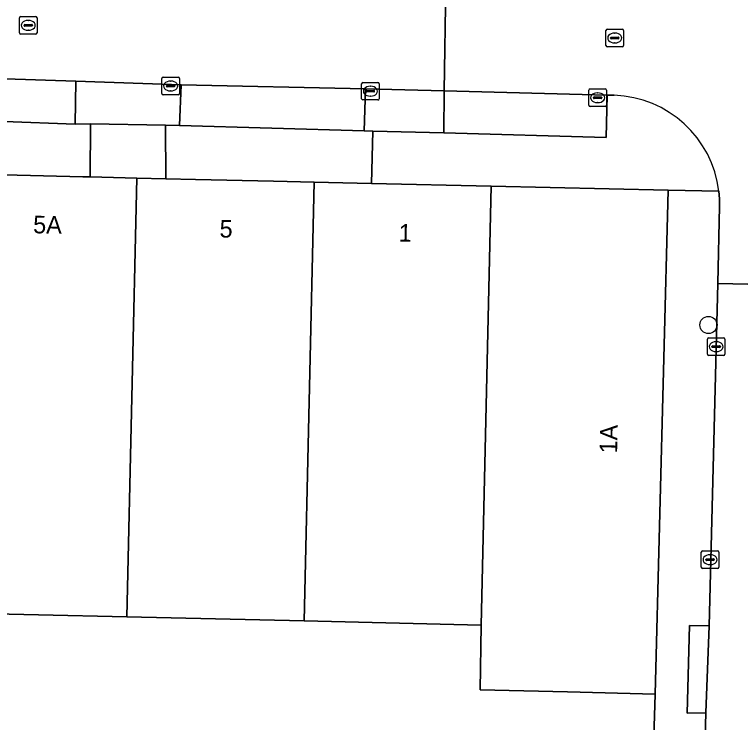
# Model space of a CAD drawing. Extents: x 162082 to 163401, y 388089 to 388636.
# Drawn here: x 162448.47 to 162489.83, y 388158.24 to 388198.6 of the extents above; entities that cross this region are included whole.
import ezdxf

# ---------------------------------------------------------------- set-up
doc = ezdxf.new("R2010")
doc.units = 0
for name, color, linetype in [('IMGEO_Boom', 7, 'Continuous'), ('IMGEO_Erf', 7, 'Continuous'), ('IMGEO_Kolk', 7, 'Continuous'), ('IMGEO_Muur', 7, 'Continuous'), ('IMGEO_Pand', 7, 'Continuous'), ('IMGEO_Pand_nummerreeks', 7, 'Continuous'), ('IMGEO_Parkeervlak_open', 7, 'Continuous'), ('IMGEO_Rijbaan_lokaal_open', 7, 'Continuous'), ('IMGEO_Rioolput', 7, 'Continuous'), ('IMGEO_Voetpad_open', 7, 'Continuous')]:
    doc.layers.add(name, color=color, linetype=linetype)

msp = doc.modelspace()

# ---------------------------------------------------------------- linework, layer by layer
at = {"layer": 'IMGEO_Boom'}
msp.add_circle((162488.002, 388180.905), 0.489, dxfattribs=at)
at = {"layer": 'IMGEO_Erf'}
msp.add_lwpolyline([(162484.718, 388151.853), (162484.964, 388159.853), (162479.966, 388159.982), (162474.998, 388160.11), (162475.059, 388163.801), (162464.967, 388164.031), (162454.875, 388164.26), (162444.783, 388164.49)], dxfattribs=at)
at = {"layer": 'IMGEO_Kolk'}
for p, q in [((162456.938, 388195.027), (162457.79, 388195.027)), ((162456.863, 388194.101), (162456.863, 388194.953)), ((162457.351, 388194.807), (162457.376, 388194.807)), ((162457.864, 388194.953), (162457.864, 388194.101)), ((162468.243, 388193.804), (162468.243, 388194.656)), ((162468.318, 388194.73), (162469.17, 388194.73)), ((162469.244, 388194.656), (162469.244, 388193.804)), ((162457.122, 388194.521), (162457.122, 388194.533)), ((162457.56, 388194.484), (162457.162, 388194.484)), ((162457.165, 388194.57), (162457.563, 388194.57)), ((162457.374, 388194.247), (162457.349, 388194.247)), ((162457.606, 388194.533), (162457.606, 388194.521)), ((162468.502, 388194.224), (162468.502, 388194.236)), ((162468.545, 388194.273), (162468.943, 388194.273)), ((162468.731, 388194.51), (162468.756, 388194.51)), ((162468.986, 388194.236), (162468.986, 388194.224)), ((162481.189, 388193.432), (162481.189, 388194.284)), ((162481.264, 388194.358), (162482.116, 388194.358)), ((162482.19, 388194.284), (162482.19, 388193.432)), ((162457.79, 388194.027), (162456.938, 388194.027)), ((162468.94, 388194.187), (162468.542, 388194.187)), ((162468.754, 388193.95), (162468.729, 388193.95)), ((162481.448, 388193.852), (162481.448, 388193.864)), ((162481.886, 388193.815), (162481.488, 388193.815)), ((162481.491, 388193.901), (162481.889, 388193.901)), ((162481.677, 388194.138), (162481.702, 388194.138)), ((162481.932, 388193.864), (162481.932, 388193.852)), ((162469.17, 388193.73), (162468.318, 388193.73)), ((162481.7, 388193.578), (162481.675, 388193.578)), ((162482.116, 388193.358), (162481.264, 388193.358)), ((162488.017, 388180.168), (162488.869, 388180.168)), ((162487.942, 388179.242), (162487.942, 388180.094)), ((162488.43, 388179.948), (162488.455, 388179.948)), ((162488.943, 388180.094), (162488.943, 388179.242)), ((162488.201, 388179.662), (162488.201, 388179.674)), ((162488.639, 388179.625), (162488.241, 388179.625)), ((162488.244, 388179.711), (162488.642, 388179.711)), ((162488.453, 388179.388), (162488.428, 388179.388)), ((162488.685, 388179.674), (162488.685, 388179.662)), ((162488.869, 388179.168), (162488.017, 388179.168)), ((162487.595, 388167.099), (162487.595, 388167.951)), ((162487.67, 388168.025), (162488.522, 388168.025)), ((162488.083, 388167.805), (162488.108, 388167.805)), ((162488.596, 388167.951), (162488.596, 388167.099)), ((162487.854, 388167.519), (162487.854, 388167.531)), ((162488.292, 388167.482), (162487.894, 388167.482)), ((162487.897, 388167.568), (162488.295, 388167.568)), ((162488.338, 388167.531), (162488.338, 388167.519)), ((162488.522, 388167.025), (162487.67, 388167.025)), ((162488.106, 388167.245), (162488.081, 388167.245))]:
    msp.add_line(p, q, dxfattribs=at)
for points in [[(162456.938, 388195.027), (162457.79, 388195.027)], [(162456.863, 388194.101), (162456.863, 388194.953)], [(162457.864, 388194.953), (162457.864, 388194.101)], [(162468.243, 388193.804), (162468.243, 388194.656)], [(162468.318, 388194.73), (162469.17, 388194.73)], [(162469.244, 388194.656), (162469.244, 388193.804)], [(162481.189, 388193.432), (162481.189, 388194.284)], [(162481.264, 388194.358), (162482.116, 388194.358)], [(162482.19, 388194.284), (162482.19, 388193.432)], [(162457.79, 388194.027), (162456.938, 388194.027)], [(162469.17, 388193.73), (162468.318, 388193.73)], [(162482.116, 388193.358), (162481.264, 388193.358)], [(162488.017, 388180.168), (162488.869, 388180.168)], [(162487.942, 388179.242), (162487.942, 388180.094)], [(162488.943, 388180.094), (162488.943, 388179.242)], [(162488.869, 388179.168), (162488.017, 388179.168)], [(162487.595, 388167.099), (162487.595, 388167.951)], [(162487.67, 388168.025), (162488.522, 388168.025)], [(162488.596, 388167.951), (162488.596, 388167.099)], [(162488.522, 388167.025), (162487.67, 388167.025)]]:
    msp.add_lwpolyline(points, dxfattribs=at)
for centre, radius, start, end in [((162456.94, 388194.951), 0.0765, 91.552, 178.448), ((162456.94, 388194.951), 0.0765, 91.552, 178.448), ((162457.788, 388194.951), 0.0765, 1.552, 88.448), ((162457.788, 388194.951), 0.0765, 1.552, 88.448), ((162468.32, 388194.654), 0.0765, 91.552, 178.448), ((162468.32, 388194.654), 0.0765, 91.552, 178.448), ((162469.168, 388194.654), 0.0765, 1.552, 88.448), ((162469.168, 388194.654), 0.0765, 1.552, 88.448), ((162457.162, 388194.53), 0.0403, 85.8775, 175.7526), ((162457.159, 388194.52), 0.0366, 178.938, 274.7102), ((162457.563, 388194.527), 0.043, 264.8664, 352.4533), ((162457.567, 388194.532), 0.0386, 1.7309, 96.639), ((162468.542, 388194.233), 0.0403, 85.8775, 175.7526), ((162468.539, 388194.223), 0.0366, 178.938, 274.7102), ((162468.943, 388194.23), 0.043, 264.8664, 352.4533), ((162468.947, 388194.235), 0.0386, 1.7309, 96.639), ((162481.266, 388194.282), 0.0765, 91.552, 178.448), ((162481.266, 388194.282), 0.0765, 91.552, 178.448), ((162482.114, 388194.282), 0.0765, 1.552, 88.448), ((162482.114, 388194.282), 0.0765, 1.552, 88.448), ((162456.94, 388194.103), 0.0765, 181.552, 268.448), ((162456.94, 388194.103), 0.0765, 181.552, 268.448), ((162457.788, 388194.103), 0.0765, 271.552, 358.448), ((162457.788, 388194.103), 0.0765, 271.552, 358.448), ((162468.32, 388193.806), 0.0765, 181.552, 268.448), ((162468.32, 388193.806), 0.0765, 181.552, 268.448), ((162469.168, 388193.806), 0.0765, 271.552, 358.448), ((162469.168, 388193.806), 0.0765, 271.552, 358.448), ((162481.488, 388193.861), 0.0403, 85.8775, 175.7526), ((162481.485, 388193.851), 0.0366, 178.938, 274.7102), ((162481.889, 388193.858), 0.043, 264.8664, 352.4533), ((162481.893, 388193.863), 0.0386, 1.7309, 96.639), ((162481.266, 388193.434), 0.0765, 181.552, 268.448), ((162481.266, 388193.434), 0.0765, 181.552, 268.448), ((162482.114, 388193.434), 0.0765, 271.552, 358.448), ((162482.114, 388193.434), 0.0765, 271.552, 358.448), ((162488.019, 388180.092), 0.0765, 91.552, 178.448), ((162488.019, 388180.092), 0.0765, 91.552, 178.448), ((162488.867, 388180.092), 0.0765, 1.552, 88.448), ((162488.867, 388180.092), 0.0765, 1.552, 88.448), ((162488.241, 388179.671), 0.0403, 85.8775, 175.7526), ((162488.238, 388179.661), 0.0366, 178.938, 274.7102), ((162488.642, 388179.668), 0.043, 264.8664, 352.4533), ((162488.646, 388179.673), 0.0386, 1.7309, 96.639), ((162488.019, 388179.244), 0.0765, 181.552, 268.448), ((162488.019, 388179.244), 0.0765, 181.552, 268.448), ((162488.867, 388179.244), 0.0765, 271.552, 358.448), ((162488.867, 388179.244), 0.0765, 271.552, 358.448), ((162487.672, 388167.949), 0.0765, 91.552, 178.448), ((162487.672, 388167.949), 0.0765, 91.552, 178.448), ((162488.52, 388167.949), 0.0765, 1.552, 88.448), ((162488.52, 388167.949), 0.0765, 1.552, 88.448), ((162487.894, 388167.528), 0.0403, 85.8775, 175.7526), ((162487.891, 388167.518), 0.0366, 178.938, 274.7102), ((162488.295, 388167.525), 0.043, 264.8664, 352.4533), ((162488.299, 388167.53), 0.0386, 1.7309, 96.639), ((162487.672, 388167.101), 0.0765, 181.552, 268.448), ((162487.672, 388167.101), 0.0765, 181.552, 268.448), ((162488.52, 388167.101), 0.0765, 271.552, 358.448), ((162488.52, 388167.101), 0.0765, 271.552, 358.448)]:
    msp.add_arc(centre, radius, start, end, dxfattribs=at)
for centre, major_axis, ratio, start_param, end_param in [((162457.35, 388194.527), (-0.387, 0.002), 0.722429, 4.712389, 7.853982), ((162457.375, 388194.527), (-0.39, 0.002), 0.717154, 1.570796, 4.712389), ((162468.73, 388194.23), (-0.387, 0.002), 0.722429, 4.712389, 7.853982), ((162468.755, 388194.23), (-0.39, 0.002), 0.717154, 1.570796, 4.712389), ((162481.676, 388193.858), (-0.387, 0.002), 0.722429, 4.712389, 7.853982), ((162481.701, 388193.858), (-0.39, 0.002), 0.717154, 1.570796, 4.712389), ((162488.429, 388179.668), (-0.387, 0.002), 0.722429, 4.712389, 7.853982), ((162488.454, 388179.668), (-0.39, 0.002), 0.717154, 1.570796, 4.712389), ((162488.082, 388167.525), (-0.387, 0.002), 0.722429, 4.712389, 7.853982), ((162488.107, 388167.525), (-0.39, 0.002), 0.717154, 1.570796, 4.712389)]:
    msp.add_ellipse(centre, major_axis=major_axis, ratio=ratio, start_param=start_param, end_param=end_param, dxfattribs=at)
at = {"layer": 'IMGEO_Muur'}
msp.add_lwpolyline([(162484.964, 388159.853), (162484.718, 388151.853)], dxfattribs=at)
at = {"layer": 'IMGEO_Pand'}
for points in [[(162455.444, 388189.283), (162452.771, 388189.344), (162452.361, 388189.353), (162447.872, 388189.456), (162446.871, 388189.479), (162445.353, 388189.513), (162445.239, 388184.515), (162444.873, 388168.421), (162444.783, 388164.49), (162454.875, 388164.26)], [(162465.536, 388189.053), (162463.223, 388189.106), (162458.778, 388189.207), (162457.091, 388189.245), (162455.444, 388189.283), (162454.875, 388164.26), (162464.967, 388164.031)], [(162465.536, 388189.053), (162464.967, 388164.031), (162475.059, 388163.801), (162475.628, 388188.823), (162468.797, 388188.979)], [(162475.628, 388188.823), (162475.059, 388163.801), (162474.998, 388160.11), (162479.966, 388159.982), (162484.964, 388159.853), (162485.703, 388188.593)]]:
    msp.add_lwpolyline(points, close=True, dxfattribs=at)
at = {"layer": 'IMGEO_Parkeervlak_open'}
for points in [[(162457.958, 388194.586), (162451.967, 388194.796), (162451.922, 388192.347), (162452.796, 388192.376), (162457.075, 388192.299), (162457.872, 388192.28)], [(162472.925, 388191.851), (162472.938, 388194.261), (162468.471, 388194.374), (162468.393, 388191.974), (162468.876, 388191.961)], [(162472.925, 388191.851), (162482.177, 388191.595), (162482.226, 388193.997), (162472.938, 388194.261)]]:
    msp.add_lwpolyline(points, close=True, dxfattribs=at)
at = {"layer": 'IMGEO_Rijbaan_lokaal_open'}
for points in [[(162473.05, 388200.285), (162457.189, 388200.707), (162457.183, 388200.651), (162441.775, 388200.985), (162441.721, 388201.067), (162425.351, 388201.537), (162415.54, 388201.766), (162403.527, 388202.105), (162403.406, 388196.077), (162407.53, 388195.988), (162410.581, 388195.833), (162427.876, 388195.427), (162430.93, 388195.337), (162436.874, 388195.2), (162443.413, 388195.037), (162447.924, 388194.933), (162451.967, 388194.796), (162457.958, 388194.586), (162468.471, 388194.374), (162472.938, 388194.261)], [(162493.484, 388143.829), (162494.536, 388183.135), (162488.529, 388183.267), (162488.051, 388163.748), (162487.851, 388158.785), (162487.268, 388137.56), (162493.335, 388137.408)]]:
    msp.add_lwpolyline(points, close=True, dxfattribs=at)
for points in [[(162500.767, 388193.994), (162502.568, 388193.897), (162502.759, 388199.464), (162488.548, 388199.879), (162473.935, 388200.262), (162473.05, 388200.285), (162472.938, 388194.261), (162482.226, 388193.997), (162482.636, 388194.002)], [(162488.596, 388188.527), (162488.633, 388188.101), (162488.64, 388187.674), (162488.529, 388183.267), (162494.536, 388183.135), (162494.684, 388187.95)]]:
    msp.add_lwpolyline(points, dxfattribs=at)
msp.add_arc((162482.417, 388187.783), 6.223, 6.8699, 87.9875, dxfattribs=at)
at = {"layer": 'IMGEO_Rioolput'}
for p, q in [((162448.749, 388197.56), (162448.749, 388198.412)), ((162448.824, 388198.486), (162449.676, 388198.486)), ((162449.75, 388198.412), (162449.75, 388197.56)), ((162449.008, 388197.98), (162449.008, 388197.992)), ((162449.446, 388197.943), (162449.048, 388197.943)), ((162449.051, 388198.029), (162449.449, 388198.029)), ((162449.237, 388198.266), (162449.262, 388198.266)), ((162449.492, 388197.992), (162449.492, 388197.98)), ((162449.26, 388197.706), (162449.235, 388197.706)), ((162482.163, 388196.841), (162482.163, 388197.693)), ((162482.238, 388197.767), (162483.09, 388197.767)), ((162482.651, 388197.547), (162482.676, 388197.547)), ((162483.164, 388197.693), (162483.164, 388196.841)), ((162449.676, 388197.486), (162448.824, 388197.486)), ((162482.422, 388197.261), (162482.422, 388197.273)), ((162482.86, 388197.224), (162482.462, 388197.224)), ((162482.465, 388197.31), (162482.863, 388197.31)), ((162482.906, 388197.273), (162482.906, 388197.261)), ((162483.09, 388196.767), (162482.238, 388196.767)), ((162482.674, 388196.987), (162482.649, 388196.987))]:
    msp.add_line(p, q, dxfattribs=at)
for points in [[(162448.749, 388197.56), (162448.749, 388198.412)], [(162448.824, 388198.486), (162449.676, 388198.486)], [(162449.75, 388198.412), (162449.75, 388197.56)], [(162482.163, 388196.841), (162482.163, 388197.693)], [(162482.238, 388197.767), (162483.09, 388197.767)], [(162483.164, 388197.693), (162483.164, 388196.841)], [(162449.676, 388197.486), (162448.824, 388197.486)], [(162483.09, 388196.767), (162482.238, 388196.767)]]:
    msp.add_lwpolyline(points, dxfattribs=at)
for centre, radius, start, end in [((162448.826, 388198.41), 0.0765, 91.552, 178.448), ((162448.826, 388198.41), 0.0765, 91.552, 178.448), ((162449.674, 388198.41), 0.0765, 1.552, 88.448), ((162449.674, 388198.41), 0.0765, 1.552, 88.448), ((162449.048, 388197.989), 0.0403, 85.8775, 175.7526), ((162449.045, 388197.979), 0.0366, 178.938, 274.7102), ((162449.449, 388197.986), 0.043, 264.8664, 352.4533), ((162449.453, 388197.991), 0.0386, 1.7309, 96.639), ((162448.826, 388197.562), 0.0765, 181.552, 268.448), ((162448.826, 388197.562), 0.0765, 181.552, 268.448), ((162449.674, 388197.562), 0.0765, 271.552, 358.448), ((162449.674, 388197.562), 0.0765, 271.552, 358.448), ((162482.24, 388197.691), 0.0765, 91.552, 178.448), ((162482.24, 388197.691), 0.0765, 91.552, 178.448), ((162483.088, 388197.691), 0.0765, 1.552, 88.448), ((162483.088, 388197.691), 0.0765, 1.552, 88.448), ((162482.462, 388197.27), 0.0403, 85.8775, 175.7526), ((162482.459, 388197.26), 0.0366, 178.938, 274.7102), ((162482.863, 388197.267), 0.043, 264.8664, 352.4533), ((162482.867, 388197.272), 0.0386, 1.7309, 96.639), ((162482.24, 388196.843), 0.0765, 181.552, 268.448), ((162482.24, 388196.843), 0.0765, 181.552, 268.448), ((162483.088, 388196.843), 0.0765, 271.552, 358.448), ((162483.088, 388196.843), 0.0765, 271.552, 358.448)]:
    msp.add_arc(centre, radius, start, end, dxfattribs=at)
for centre, major_axis, ratio, start_param, end_param in [((162449.236, 388197.986), (-0.387, 0.002), 0.722429, 4.712389, 7.853982), ((162449.261, 388197.986), (-0.39, 0.002), 0.717154, 1.570796, 4.712389), ((162482.65, 388197.267), (-0.387, 0.002), 0.722429, 4.712389, 7.853982), ((162482.675, 388197.267), (-0.39, 0.002), 0.717154, 1.570796, 4.712389)]:
    msp.add_ellipse(centre, major_axis=major_axis, ratio=ratio, start_param=start_param, end_param=end_param, dxfattribs=at)
at = {"layer": 'IMGEO_Voetpad_open'}
for points in [[(162451.967, 388194.796), (162447.924, 388194.933), (162447.869, 388192.495), (162451.922, 388192.347)], [(162468.471, 388194.374), (162457.958, 388194.586), (162457.872, 388192.28), (162468.393, 388191.974)], [(162452.771, 388189.344), (162452.796, 388192.376), (162451.922, 388192.347), (162447.869, 388192.495), (162446.875, 388192.535), (162446.871, 388189.479), (162447.872, 388189.456), (162452.361, 388189.353)], [(162457.091, 388189.245), (162457.075, 388192.299), (162452.796, 388192.376), (162452.771, 388189.344), (162455.444, 388189.283)], [(162468.797, 388188.979), (162468.876, 388191.961), (162468.393, 388191.974), (162457.872, 388192.28), (162457.075, 388192.299), (162457.091, 388189.245), (162458.778, 388189.207), (162463.223, 388189.106), (162465.536, 388189.053)], [(162488.051, 388163.748), (162486.933, 388163.775), (162486.795, 388158.782), (162487.851, 388158.785)]]:
    msp.add_lwpolyline(points, close=True, dxfattribs=at)
for points in [[(162482.636, 388194.002), (162482.226, 388193.997), (162482.177, 388191.595), (162472.925, 388191.851), (162468.876, 388191.961), (162468.797, 388188.979), (162475.628, 388188.823), (162485.703, 388188.593), (162488.596, 388188.527)], [(162488.529, 388183.267), (162488.64, 388187.674), (162488.633, 388188.101), (162488.596, 388188.527), (162485.703, 388188.593), (162484.964, 388159.853), (162484.718, 388151.853), (162484.517, 388139.396), (162484.268, 388134.053)], [(162487.181, 388135.048), (162487.268, 388137.56), (162487.851, 388158.785), (162486.795, 388158.782), (162486.933, 388163.775), (162488.051, 388163.748), (162488.529, 388183.267)]]:
    msp.add_lwpolyline(points, dxfattribs=at)
msp.add_arc((162482.417, 388187.783), 6.223, 6.8699, 87.9875, dxfattribs=at)

# ---------------------------------------------------------------- texts
at = {"layer": 'IMGEO_Pand_nummerreeks'}
for s, rotation, p in [('5A', 358.6937, (162449.519, 388186.137)), ('5', 358.6944, (162460.14, 388185.896)), ('1', 358.6944, (162470.346, 388185.663)), ('1A', 88.5271, (162482.796, 388173.575))]:
    msp.add_text(s, height=1, rotation=rotation, dxfattribs=at).set_placement(p)

doc.saveas('drawing.dxf')
